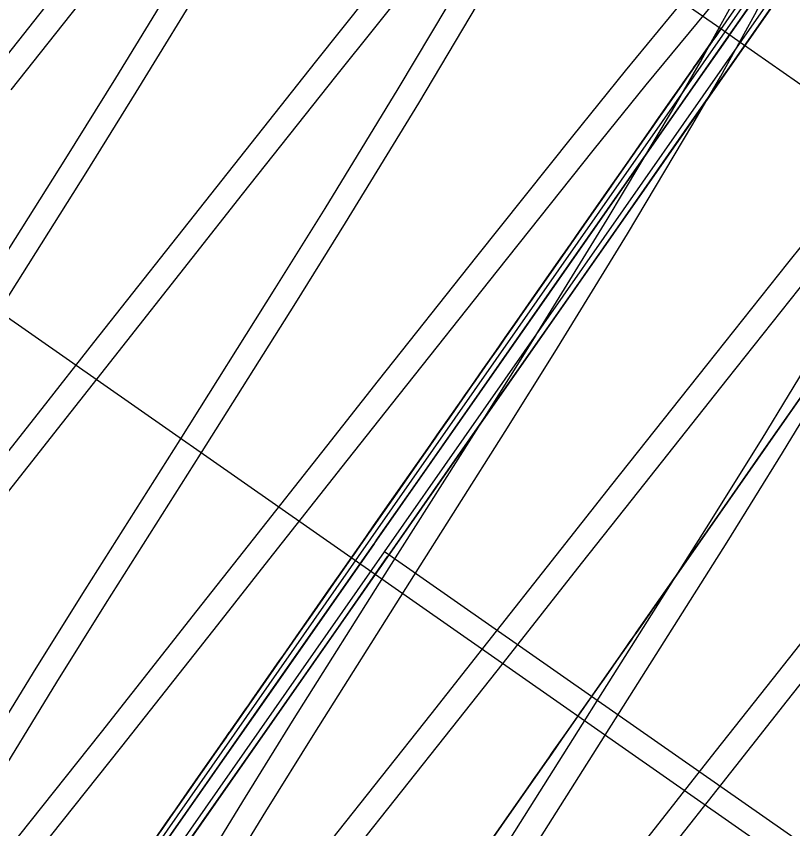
# Model space of a CAD drawing. Extents: x 1312564.2 to 1312581.5, y 1207298.4 to 1207352.6.
# Drawn here: x 1312566.97567 to 1312566.98588, y 1207332.54335 to 1207332.55403 of the extents above; entities that cross this region are included whole.
import ezdxf

# ---------------------------------------------------------------- set-up
doc = ezdxf.new("R2010")
doc.units = 0
for name, color, linetype in [('Level 15', 7, 'Continuous'), ('Level 22', 7, 'Continuous'), ('Level 62', 7, 'Continuous'), ('Level 8', 7, 'Continuous'), ('Level 9', 7, 'Continuous')]:
    doc.layers.add(name, color=color, linetype=linetype)

msp = doc.modelspace()

# ---------------------------------------------------------------- linework, layer by layer
at = {"layer": 'Level 15'}
msp.add_lwpolyline([(1312568.273895, 1207331.643248), (1312566.758182, 1207332.701895)], dxfattribs=at)
at = {"layer": 'Level 22'}
for p, q in [((1312566.984937, 1207332.553867), (1312566.97827, 1207332.558524)), ((1312566.985192, 1207332.553689), (1312566.984937, 1207332.553867)), ((1312566.99919, 1207332.54391), (1312566.985192, 1207332.553689)), ((1312566.984194, 1207332.552803), (1312566.984149, 1207332.552739)), ((1312566.983842, 1207332.552299), (1312566.983797, 1207332.552235)), ((1312566.983496, 1207332.551804), (1312566.983569, 1207332.551908)), ((1312566.983402, 1207332.551669), (1312566.983235, 1207332.55143)), ((1312566.983235, 1207332.55143), (1312566.982964, 1207332.551043)), ((1312566.98293, 1207332.550993), (1312566.982893, 1207332.550941)), ((1312566.982964, 1207332.551043), (1312566.98293, 1207332.550993)), ((1312566.98293, 1207332.550993), (1312566.982964, 1207332.551043)), ((1312566.982611, 1207332.550537), (1312566.982865, 1207332.550901)), ((1312566.982893, 1207332.550941), (1312566.982867, 1207332.550904)), ((1312566.981667, 1207332.549186), (1312566.981393, 1207332.548794)), ((1312566.981175, 1207332.548481), (1312566.981187, 1207332.548499)), ((1312566.980783, 1207332.547921), (1312566.981165, 1207332.548467)), ((1312566.981165, 1207332.548467), (1312566.981175, 1207332.548481)), ((1312566.980994, 1207332.548222), (1312566.980605, 1207332.547666)), ((1312566.980494, 1207332.547507), (1312566.980783, 1207332.547921)), ((1312566.980371, 1207332.547331), (1312566.980494, 1207332.547507)), ((1312566.979813, 1207332.546533), (1312566.980079, 1207332.546913)), ((1312566.979516, 1207332.546107), (1312566.979374, 1207332.545903)), ((1312566.978483, 1207332.544629), (1312566.978498, 1207332.54465)), ((1312566.978473, 1207332.544614), (1312566.978483, 1207332.544629))]:
    msp.add_line(p, q, dxfattribs=at)
for points in [[(1312566.983569, 1207332.551908), (1312566.983635, 1207332.552003), (1312566.983813, 1207332.552258), (1312566.983871, 1207332.552341), (1312566.983996, 1207332.55252), (1312566.984093, 1207332.552658), (1312566.984148, 1207332.552737), (1312566.984183, 1207332.552788), (1312566.984242, 1207332.552871), (1312566.984268, 1207332.552909), (1312566.98427, 1207332.552913), (1312566.984434, 1207332.553147), (1312566.984514, 1207332.553262), (1312566.984535, 1207332.553292), (1312566.984558, 1207332.553324), (1312566.984579, 1207332.553355), (1312566.984625, 1207332.55342), (1312566.984724, 1207332.553562), (1312566.984742, 1207332.553588), (1312566.984793, 1207332.553661), (1312566.984842, 1207332.553732), (1312566.984851, 1207332.553744), (1312566.984877, 1207332.553781), (1312566.984886, 1207332.553794), (1312566.984916, 1207332.553837), (1312566.984937, 1207332.553867)], [(1312566.984937, 1207332.553867), (1312566.984916, 1207332.553837), (1312566.984887, 1207332.553795), (1312566.984878, 1207332.553782), (1312566.984869, 1207332.553769), (1312566.984842, 1207332.553731), (1312566.98479, 1207332.553656), (1312566.984738, 1207332.553582), (1312566.984722, 1207332.553559), (1312566.984624, 1207332.553419), (1312566.984579, 1207332.553354), (1312566.98455, 1207332.553313), (1312566.984522, 1207332.553272)], [(1312566.984522, 1207332.553272), (1312566.984514, 1207332.553262), (1312566.984427, 1207332.553136)], [(1312566.984427, 1207332.553136), (1312566.984255, 1207332.552891), (1312566.984221, 1207332.552842), (1312566.984194, 1207332.552803)], [(1312566.984149, 1207332.552739), (1312566.984012, 1207332.552542), (1312566.983842, 1207332.552299)], [(1312566.983797, 1207332.552235), (1312566.983636, 1207332.552005), (1312566.98357, 1207332.55191), (1312566.983518, 1207332.551836), (1312566.983493, 1207332.5518), (1312566.983402, 1207332.551669)], [(1312566.982964, 1207332.551043), (1312566.983079, 1207332.551207), (1312566.983253, 1207332.551456), (1312566.983434, 1207332.551715), (1312566.983496, 1207332.551804)], [(1312566.982865, 1207332.550901), (1312566.982891, 1207332.550938), (1312566.98293, 1207332.550993)], [(1312566.982867, 1207332.550904), (1312566.982556, 1207332.550459), (1312566.982317, 1207332.550117)], [(1312566.981948, 1207332.549588), (1312566.982059, 1207332.549747), (1312566.982105, 1207332.549813), (1312566.98231, 1207332.550107), (1312566.982413, 1207332.550253), (1312566.982611, 1207332.550537)], [(1312566.982317, 1207332.550117), (1312566.982253, 1207332.550024), (1312566.982169, 1207332.549904)], [(1312566.982169, 1207332.549904), (1312566.982107, 1207332.549816), (1312566.982061, 1207332.54975), (1312566.982024, 1207332.549696), (1312566.981839, 1207332.549432), (1312566.981829, 1207332.549419), (1312566.981667, 1207332.549186)], [(1312566.981807, 1207332.549387), (1312566.981829, 1207332.549419), (1312566.981948, 1207332.549588)], [(1312566.981187, 1207332.548499), (1312566.981212, 1207332.548535), (1312566.981481, 1207332.54892), (1312566.981567, 1207332.549043), (1312566.981652, 1207332.549164), (1312566.981807, 1207332.549387)], [(1312566.981393, 1207332.548794), (1312566.981214, 1207332.548537), (1312566.981189, 1207332.548501), (1312566.981078, 1207332.548343), (1312566.980994, 1207332.548222)], [(1312566.980605, 1207332.547666), (1312566.980457, 1207332.547453), (1312566.980312, 1207332.547246), (1312566.980295, 1207332.547222), (1312566.980281, 1207332.547202), (1312566.979949, 1207332.546727), (1312566.9797, 1207332.546371), (1312566.979516, 1207332.546107)], [(1312566.980079, 1207332.546913), (1312566.980101, 1207332.546944), (1312566.980279, 1207332.547199), (1312566.980371, 1207332.547331)], [(1312566.979372, 1207332.545901), (1312566.979563, 1207332.546174), (1312566.979813, 1207332.546533)], [(1312566.979374, 1207332.545903), (1312566.979349, 1207332.545867), (1312566.979234, 1207332.545704), (1312566.979076, 1207332.545478), (1312566.979044, 1207332.545431), (1312566.978907, 1207332.545235), (1312566.978737, 1207332.544991)], [(1312566.979135, 1207332.545562), (1312566.979211, 1207332.545669), (1312566.979347, 1207332.545865), (1312566.979372, 1207332.545901)], [(1312566.978498, 1207332.54465), (1312566.978729, 1207332.54498), (1312566.978774, 1207332.545045), (1312566.979135, 1207332.545562)], [(1312566.978737, 1207332.544991), (1312566.978729, 1207332.54498), (1312566.978535, 1207332.544703), (1312566.9785, 1207332.544652)], [(1312566.9785, 1207332.544652), (1312566.978451, 1207332.544582), (1312566.978417, 1207332.544534), (1312566.978405, 1207332.544516), (1312566.978306, 1207332.544375), (1312566.978167, 1207332.544176), (1312566.978011, 1207332.543952), (1312566.977836, 1207332.543702), (1312566.977759, 1207332.543592), (1312566.977696, 1207332.543501), (1312566.977635, 1207332.543414), (1312566.977566, 1207332.543316), (1312566.977411, 1207332.543093), (1312566.977311, 1207332.54295), (1312566.977134, 1207332.542696), (1312566.97699, 1207332.542491), (1312566.976914, 1207332.542382), (1312566.976864, 1207332.54231), (1312566.976847, 1207332.542287), (1312566.97662, 1207332.541961)], [(1312566.976914, 1207332.542382), (1312566.976991, 1207332.542492), (1312566.977142, 1207332.542709), (1312566.97733, 1207332.542978), (1312566.977422, 1207332.543109), (1312566.977479, 1207332.543191), (1312566.977635, 1207332.543414), (1312566.977696, 1207332.543501), (1312566.977765, 1207332.5436), (1312566.977849, 1207332.54372), (1312566.97808, 1207332.544051), (1312566.978437, 1207332.544563), (1312566.978473, 1207332.544614)]]:
    msp.add_lwpolyline(points, dxfattribs=at)
at = {"layer": 'Level 62'}
msp.add_line((1312566.983117, 1207332.544725), (1312566.983118, 1207332.544725), dxfattribs=at)
for points in [[(1312566.975068, 1207332.550176), (1312566.976322, 1207332.552165), (1312566.976979, 1207332.553221), (1312566.97795, 1207332.554808), (1312566.978833, 1207332.55629), (1312566.979215, 1207332.556952), (1312566.979689, 1207332.557806), (1312566.979928, 1207332.558265), (1312566.980209, 1207332.558891), (1312566.980213, 1207332.559127), (1312566.980057, 1207332.559038), (1312566.979465, 1207332.558413), (1312566.978507, 1207332.557244), (1312566.977839, 1207332.556412), (1312566.976608, 1207332.554866), (1312566.975333, 1207332.553254)], [(1312566.975337, 1207332.549988), (1312566.976591, 1207332.551977), (1312566.977248, 1207332.553034), (1312566.978219, 1207332.55462), (1312566.979102, 1207332.556102), (1312566.979484, 1207332.556764), (1312566.979958, 1207332.557618), (1312566.980197, 1207332.558077), (1312566.980478, 1207332.558703), (1312566.980482, 1207332.558939), (1312566.980326, 1207332.55885), (1312566.979734, 1207332.558225), (1312566.978776, 1207332.557056), (1312566.978108, 1207332.556224), (1312566.976877, 1207332.554678), (1312566.975602, 1207332.553066)], [(1312566.975005, 1207332.543947), (1312566.975934, 1207332.545463), (1312566.976576, 1207332.546492), (1312566.977825, 1207332.548464), (1312566.979078, 1207332.550453), (1312566.979733, 1207332.551506), (1312566.980695, 1207332.55308), (1312566.981564, 1207332.554543), (1312566.981938, 1207332.555192), (1312566.982397, 1207332.556024), (1312566.982626, 1207332.556468), (1312566.982882, 1207332.557061), (1312566.982861, 1207332.557259), (1312566.982687, 1207332.557145), (1312566.982066, 1207332.556478), (1312566.981215, 1207332.555445), (1312566.980642, 1207332.554735), (1312566.979601, 1207332.55343), (1312566.978374, 1207332.55188), (1312566.977712, 1207332.551041), (1312566.976689, 1207332.549744), (1312566.976007, 1207332.548877), (1312566.974696, 1207332.547213)], [(1312566.975274, 1207332.543759), (1312566.976203, 1207332.545275), (1312566.976845, 1207332.546304), (1312566.978094, 1207332.548276), (1312566.979347, 1207332.550265), (1312566.980001, 1207332.551318), (1312566.980964, 1207332.552892), (1312566.981833, 1207332.554355), (1312566.982207, 1207332.555004), (1312566.982666, 1207332.555837), (1312566.982894, 1207332.55628), (1312566.983151, 1207332.556873), (1312566.983129, 1207332.557071), (1312566.982956, 1207332.556957), (1312566.982335, 1207332.55629), (1312566.981484, 1207332.555257), (1312566.980911, 1207332.554547), (1312566.97987, 1207332.553242), (1312566.978643, 1207332.551693), (1312566.977981, 1207332.550853), (1312566.976958, 1207332.549556), (1312566.976276, 1207332.548689), (1312566.974965, 1207332.547025)], [(1312566.984789, 1207332.553655), (1312566.985115, 1207332.554244), (1312566.985335, 1207332.554671), (1312566.985573, 1207332.555229), (1312566.985528, 1207332.55539), (1312566.98534, 1207332.555253), (1312566.984693, 1207332.554547), (1312566.98368, 1207332.553318), (1312566.982986, 1207332.552457), (1312566.981725, 1207332.550875), (1312566.980432, 1207332.549242), (1312566.979751, 1207332.548379), (1312566.978721, 1207332.547073), (1312566.978048, 1207332.546219), (1312566.976786, 1207332.544621), (1312566.975695, 1207332.543247)], [(1312566.985818, 1207332.555128), (1312566.985797, 1207332.555202), (1312566.985609, 1207332.555065), (1312566.984962, 1207332.554359), (1312566.983949, 1207332.55313), (1312566.983255, 1207332.552269), (1312566.981994, 1207332.550687), (1312566.980701, 1207332.549054), (1312566.98002, 1207332.548191), (1312566.97899, 1207332.546885), (1312566.978317, 1207332.546032), (1312566.977055, 1207332.544433), (1312566.975964, 1207332.543059)], [(1312566.978016, 1207332.542041), (1312566.978953, 1207332.543575), (1312566.979597, 1207332.544612), (1312566.980846, 1207332.546592), (1312566.982101, 1207332.548573), (1312566.982754, 1207332.549618), (1312566.983711, 1207332.551174), (1312566.98457, 1207332.552613), (1312566.984937, 1207332.553248), (1312566.985384, 1207332.554057), (1312566.985604, 1207332.554483), (1312566.985841, 1207332.555041), (1312566.985841, 1207332.555044)], [(1312566.982529, 1207332.549878), (1312566.983442, 1207332.551362), (1312566.984301, 1207332.552801), (1312566.984668, 1207332.553436), (1312566.984789, 1207332.553655)], [(1312566.983118, 1207332.544725), (1312566.983333, 1207332.545068), (1312566.98475, 1207332.547307), (1312566.98548, 1207332.548479), (1312566.986519, 1207332.550185), (1312566.987303, 1207332.551523), (1312566.98762, 1207332.552089), (1312566.987982, 1207332.552775), (1312566.98814, 1207332.553112), (1312566.988253, 1207332.553487), (1312566.988116, 1207332.553482), (1312566.987908, 1207332.553299), (1312566.987293, 1207332.552612), (1312566.986404, 1207332.551523), (1312566.985813, 1207332.550786), (1312566.984746, 1207332.549446), (1312566.9835, 1207332.547871), (1312566.982831, 1207332.547024), (1312566.981804, 1207332.545721), (1312566.981121, 1207332.544856), (1312566.979818, 1207332.543208)], [(1312566.98219, 1207332.542637), (1312566.983602, 1207332.54488), (1312566.985019, 1207332.547119), (1312566.985749, 1207332.548292), (1312566.986788, 1207332.549997), (1312566.987572, 1207332.551335), (1312566.987889, 1207332.551901), (1312566.988251, 1207332.552587), (1312566.988409, 1207332.552924), (1312566.988522, 1207332.553299), (1312566.988385, 1207332.553294), (1312566.988177, 1207332.553111), (1312566.987562, 1207332.552424), (1312566.986673, 1207332.551335), (1312566.986082, 1207332.550598), (1312566.985015, 1207332.549258), (1312566.983769, 1207332.547683), (1312566.9831, 1207332.546836), (1312566.982073, 1207332.545533), (1312566.98139, 1207332.544668), (1312566.980086, 1207332.54302)], [(1312566.985609, 1207332.542558), (1312566.986117, 1207332.543362), (1312566.987362, 1207332.545337), (1312566.988005, 1207332.546371), (1312566.988939, 1207332.547901), (1312566.989766, 1207332.549298), (1312566.990114, 1207332.549909), (1312566.99053, 1207332.550675), (1312566.990728, 1207332.551072), (1312566.990919, 1207332.551566), (1312566.990824, 1207332.551655), (1312566.990605, 1207332.551474), (1312566.989905, 1207332.550692), (1312566.988847, 1207332.54939), (1312566.988133, 1207332.548498), (1312566.986848, 1207332.546878), (1312566.985543, 1207332.545225), (1312566.984859, 1207332.544359), (1312566.983831, 1207332.543055)], [(1312566.986386, 1207332.543174), (1312566.987631, 1207332.545149), (1312566.988274, 1207332.546183), (1312566.989208, 1207332.547713), (1312566.990035, 1207332.549111), (1312566.990383, 1207332.549721), (1312566.990799, 1207332.550487), (1312566.990996, 1207332.550884), (1312566.991188, 1207332.551378), (1312566.991093, 1207332.551467), (1312566.990874, 1207332.551286), (1312566.990174, 1207332.550504), (1312566.989116, 1207332.549202), (1312566.988402, 1207332.54831), (1312566.987117, 1207332.54669), (1312566.985811, 1207332.545037), (1312566.985128, 1207332.544171), (1312566.9841, 1207332.542867)], [(1312566.977747, 1207332.542229), (1312566.978684, 1207332.543763), (1312566.979328, 1207332.544799), (1312566.980577, 1207332.54678), (1312566.981832, 1207332.548761), (1312566.982485, 1207332.549806), (1312566.982529, 1207332.549878)], [(1312566.981922, 1207332.542825), (1312566.983117, 1207332.544725)]]:
    msp.add_lwpolyline(points, dxfattribs=at)
at = {"layer": 'Level 8'}
msp.add_line((1312566.991923, 1207332.563867), (1312566.968636, 1207332.530532), dxfattribs=at)
for points in [[(1312566.981829, 1207332.549419), (1312566.981896, 1207332.549513), (1312566.981987, 1207332.549645), (1312566.982025, 1207332.549698), (1312566.982102, 1207332.549809), (1312566.98226, 1207332.550034), (1312566.982558, 1207332.550461), (1312566.982564, 1207332.55047), (1312566.982877, 1207332.550918), (1312566.982888, 1207332.550933), (1312566.982997, 1207332.55109), (1312566.983272, 1207332.551484), (1312566.983324, 1207332.551557), (1312566.983403, 1207332.551671), (1312566.983703, 1207332.552101), (1312566.983717, 1207332.552121), (1312566.983959, 1207332.552466), (1312566.984092, 1207332.552658), (1312566.984337, 1207332.553009), (1312566.984363, 1207332.553045), (1312566.984474, 1207332.553204), (1312566.984619, 1207332.553411), (1312566.984725, 1207332.553564), (1312566.984745, 1207332.553592), (1312566.98479, 1207332.553656), (1312566.984857, 1207332.553752), (1312566.984906, 1207332.553823), (1312566.984913, 1207332.553833), (1312566.984922, 1207332.553846), (1312566.984931, 1207332.553858), (1312566.984937, 1207332.553867), (1312566.984914, 1207332.553833), (1312566.984856, 1207332.55375), (1312566.984829, 1207332.553712), (1312566.984821, 1207332.553701), (1312566.984761, 1207332.553616), (1312566.984745, 1207332.553592), (1312566.984614, 1207332.553405), (1312566.984528, 1207332.553281), (1312566.984481, 1207332.553214), (1312566.984397, 1207332.553095), (1312566.984193, 1207332.552802), (1312566.984084, 1207332.552646), (1312566.984008, 1207332.552537), (1312566.983858, 1207332.552322), (1312566.983802, 1207332.552242), (1312566.983628, 1207332.551993), (1312566.983359, 1207332.551608), (1312566.983081, 1207332.55121), (1312566.983079, 1207332.551208), (1312566.983051, 1207332.551167), (1312566.982923, 1207332.550983), (1312566.982516, 1207332.550401), (1312566.982153, 1207332.549882), (1312566.982139, 1207332.549862), (1312566.982093, 1207332.549795), (1312566.981829, 1207332.549419)], [(1312566.979079, 1207332.545481), (1312566.979097, 1207332.545507), (1312566.979352, 1207332.545873), (1312566.979696, 1207332.546365), (1312566.980115, 1207332.546964), (1312566.980186, 1207332.547065), (1312566.980281, 1207332.547202), (1312566.980457, 1207332.547454), (1312566.980493, 1207332.547506), (1312566.980772, 1207332.547905), (1312566.981007, 1207332.54824), (1312566.981208, 1207332.548529), (1312566.981613, 1207332.549109), (1312566.981829, 1207332.549419)], [(1312566.981829, 1207332.549419), (1312566.981705, 1207332.549241), (1312566.981649, 1207332.54916), (1312566.981475, 1207332.548911)], [(1312566.981475, 1207332.548911), (1312566.981206, 1207332.548527), (1312566.981091, 1207332.548362), (1312566.980973, 1207332.548192), (1312566.980674, 1207332.547764), (1312566.980278, 1207332.547198), (1312566.9801, 1207332.546943), (1312566.980073, 1207332.546905), (1312566.979803, 1207332.546518), (1312566.979561, 1207332.546172), (1312566.979353, 1207332.545873), (1312566.978953, 1207332.545301), (1312566.978729, 1207332.54498), (1312566.978676, 1207332.544904), (1312566.978579, 1207332.544766), (1312566.978534, 1207332.544701), (1312566.978459, 1207332.544594), (1312566.9783, 1207332.544365), (1312566.978002, 1207332.54394), (1312566.977997, 1207332.543933), (1312566.977689, 1207332.543491), (1312566.977682, 1207332.543481), (1312566.977563, 1207332.543311)], [(1312566.977483, 1207332.543196), (1312566.977645, 1207332.543428), (1312566.977803, 1207332.543655), (1312566.977928, 1207332.543834), (1312566.978131, 1207332.544124), (1312566.978463, 1207332.544599), (1312566.978692, 1207332.544928), (1312566.978729, 1207332.54498), (1312566.978906, 1207332.545233), (1312566.978931, 1207332.545269), (1312566.979079, 1207332.545481)]]:
    msp.add_lwpolyline(points, dxfattribs=at)
at = {"layer": 'Level 9'}
for p, q in [((1312566.984992, 1207332.553828), (1312566.988716, 1207332.559159)), ((1312566.975693, 1207332.540517), (1312566.980335, 1207332.547161)), ((1312566.980571, 1207332.546951), (1312566.980513, 1207332.546991)), ((1312566.983237, 1207332.545088), (1312566.980571, 1207332.546951)), ((1312566.983035, 1207332.544798), (1312566.983034, 1207332.544797))]:
    msp.add_line(p, q, dxfattribs=at)
for points in [[(1312566.992983, 1207332.564719), (1312566.992783, 1207332.564858), (1312566.992572, 1207332.564556), (1312566.991944, 1207332.563658), (1312566.990923, 1207332.562195), (1312566.989542, 1207332.560218), (1312566.987848, 1207332.557794), (1312566.985899, 1207332.555004), (1312566.98505, 1207332.553788)], [(1312566.99565, 1207332.562856), (1312566.992983, 1207332.564719), (1312566.992771, 1207332.564416), (1312566.992144, 1207332.563518), (1312566.991122, 1207332.562056), (1312566.989741, 1207332.560079), (1312566.988047, 1207332.557654), (1312566.986099, 1207332.554865), (1312566.983962, 1207332.551805), (1312566.981709, 1207332.54858)], [(1312566.988774, 1207332.559119), (1312566.988774, 1207332.559119), (1312566.988774, 1207332.559119), (1312566.988774, 1207332.559119), (1312566.988774, 1207332.559119), (1312566.988774, 1207332.559119), (1312566.988774, 1207332.559119), (1312566.988769, 1207332.559113), (1312566.988765, 1207332.559107), (1312566.988763, 1207332.559103), (1312566.988757, 1207332.559095), (1312566.988545, 1207332.558791), (1312566.987514, 1207332.557316), (1312566.986714, 1207332.556171), (1312566.985924, 1207332.55504), (1312566.98505, 1207332.553788)], [(1312566.980513, 1207332.546991), (1312566.980513, 1207332.546991), (1312566.988894, 1207332.558989)], [(1312566.988951, 1207332.558948), (1312566.988951, 1207332.558948), (1312566.988951, 1207332.558947), (1312566.988951, 1207332.558947), (1312566.988951, 1207332.558947), (1312566.988951, 1207332.558947), (1312566.988951, 1207332.558947), (1312566.988951, 1207332.558947), (1312566.988951, 1207332.558947), (1312566.988951, 1207332.558947), (1312566.988951, 1207332.558947), (1312566.988948, 1207332.558943), (1312566.988943, 1207332.558936), (1312566.988939, 1207332.55893), (1312566.988934, 1207332.558924), (1312566.988932, 1207332.558921), (1312566.988724, 1207332.558623), (1312566.987701, 1207332.557159), (1312566.986896, 1207332.556005), (1312566.986113, 1207332.554885), (1312566.985211, 1207332.553593)], [(1312566.981962, 1207332.548942), (1312566.982883, 1207332.550261), (1312566.983646, 1207332.551354), (1312566.984531, 1207332.55262), (1312566.985238, 1207332.553633), (1312566.986131, 1207332.554911), (1312566.986927, 1207332.55605), (1312566.987723, 1207332.55719)], [(1312566.977298, 1207332.542691), (1312566.978052, 1207332.54377), (1312566.978962, 1207332.545074), (1312566.979782, 1207332.546247), (1312566.980373, 1207332.547093), (1312566.980379, 1207332.547101), (1312566.980382, 1207332.547106), (1312566.980385, 1207332.547111), (1312566.980389, 1207332.547117), (1312566.980393, 1207332.547122), (1312566.980398, 1207332.547129), (1312566.9804, 1207332.547132), (1312566.980402, 1207332.547135), (1312566.980406, 1207332.54714), (1312566.98095, 1207332.547919), (1312566.981762, 1207332.549082), (1312566.982683, 1207332.5504), (1312566.983445, 1207332.551492), (1312566.984331, 1207332.552759), (1312566.985038, 1207332.553771), (1312566.985931, 1207332.55505)], [(1312566.98505, 1207332.553788), (1312566.985027, 1207332.553756), (1312566.984325, 1207332.552751), (1312566.983437, 1207332.551479), (1312566.982679, 1207332.550394), (1312566.981763, 1207332.549084), (1312566.980947, 1207332.547915), (1312566.980409, 1207332.547145), (1312566.980404, 1207332.547138), (1312566.9804, 1207332.547132), (1312566.980395, 1207332.547125), (1312566.980392, 1207332.547121), (1312566.980388, 1207332.547115), (1312566.980384, 1207332.547109), (1312566.980381, 1207332.547105), (1312566.98038, 1207332.547103), (1312566.980376, 1207332.547098), (1312566.979785, 1207332.546252), (1312566.978961, 1207332.545072), (1312566.978056, 1207332.543777), (1312566.977307, 1207332.542704), (1312566.976412, 1207332.541424), (1312566.975751, 1207332.540476)], [(1312566.980335, 1207332.547161), (1312566.980335, 1207332.547161), (1312566.984992, 1207332.553828)], [(1312566.98505, 1207332.553788), (1312566.983762, 1207332.551945), (1312566.981509, 1207332.54872)], [(1312566.985211, 1207332.553593), (1312566.984516, 1207332.552598), (1312566.983622, 1207332.551319), (1312566.982871, 1207332.550245), (1312566.981965, 1207332.548947), (1312566.981142, 1207332.547769), (1312566.980584, 1207332.54697), (1312566.98058, 1207332.546965), (1312566.980578, 1207332.546962), (1312566.980576, 1207332.546959), (1312566.980572, 1207332.546953), (1312566.980568, 1207332.546947), (1312566.980565, 1207332.546943), (1312566.98056, 1207332.546936), (1312566.980557, 1207332.546931), (1312566.980551, 1207332.546923), (1312566.979985, 1207332.546112), (1312566.97916, 1207332.544932), (1312566.978256, 1207332.543638), (1312566.977507, 1207332.542566)], [(1312566.984376, 1207332.546717), (1312566.984376, 1207332.546717), (1312566.986629, 1207332.549942)], [(1312566.981827, 1207332.543069), (1312566.98239, 1207332.543875), (1312566.982449, 1207332.543959), (1312566.982475, 1207332.543997), (1312566.982652, 1207332.544249), (1312566.982674, 1207332.544281), (1312566.982725, 1207332.544355), (1312566.982877, 1207332.544572), (1312566.983041, 1207332.544807), (1312566.983096, 1207332.544885), (1312566.983235, 1207332.545084), (1312566.983418, 1207332.545347), (1312566.98344, 1207332.545378), (1312566.983633, 1207332.545655), (1312566.983735, 1207332.545801), (1312566.983809, 1207332.545906), (1312566.983821, 1207332.545923), (1312566.984012, 1207332.546197), (1312566.984632, 1207332.547084), (1312566.985538, 1207332.548382), (1312566.986289, 1207332.549456)], [(1312566.986313, 1207332.549491), (1312566.98555, 1207332.548398), (1312566.984628, 1207332.547079), (1312566.984035, 1207332.546229), (1312566.983997, 1207332.546175), (1312566.983817, 1207332.545917), (1312566.983798, 1207332.545891), (1312566.983756, 1207332.54583), (1312566.983595, 1207332.5456), (1312566.983427, 1207332.545359), (1312566.983376, 1207332.545286), (1312566.983237, 1207332.545088), (1312566.983035, 1207332.544798), (1312566.982842, 1207332.544523), (1312566.982709, 1207332.544331), (1312566.982656, 1207332.544256), (1312566.982644, 1207332.544239), (1312566.982469, 1207332.543988), (1312566.98183, 1207332.543074)], [(1312566.972371, 1207332.535214), (1312566.973406, 1207332.536694), (1312566.974204, 1207332.537837), (1312566.974997, 1207332.538973), (1312566.975892, 1207332.540253), (1312566.976597, 1207332.541263), (1312566.977484, 1207332.542532), (1312566.978245, 1207332.543622), (1312566.979164, 1207332.544937), (1312566.979978, 1207332.546102), (1312566.980554, 1207332.546928), (1312566.980558, 1207332.546933), (1312566.980562, 1207332.546939), (1312566.980566, 1207332.546945), (1312566.980571, 1207332.546951), (1312566.980574, 1207332.546955), (1312566.980578, 1207332.546962), (1312566.980583, 1207332.546968), (1312566.980587, 1207332.546974), (1312566.98115, 1207332.54778), (1312566.981962, 1207332.548942)], [(1312566.981509, 1207332.54872), (1312566.981509, 1207332.54872), (1312566.979217, 1207332.545439), (1312566.976964, 1207332.542214)], [(1312566.981709, 1207332.54858), (1312566.981709, 1207332.54858), (1312566.979417, 1207332.5453), (1312566.977164, 1207332.542074)], [(1312566.97213, 1207332.534991), (1312566.97213, 1207332.534991), (1312566.980513, 1207332.546991)], [(1312566.977164, 1207332.542074), (1312566.977164, 1207332.542074), (1312566.975027, 1207332.539015), (1312566.973078, 1207332.536226), (1312566.971385, 1207332.533801), (1312566.970003, 1207332.531824), (1312566.968982, 1207332.530361), (1312566.968355, 1207332.529464), (1312566.968143, 1207332.529161), (1312566.97081, 1207332.527298), (1312566.971021, 1207332.527601), (1312566.971649, 1207332.528499), (1312566.97267, 1207332.529961), (1312566.974051, 1207332.531938), (1312566.975745, 1207332.534363), (1312566.977694, 1207332.537152), (1312566.979831, 1207332.540212), (1312566.982084, 1207332.543437), (1312566.984376, 1207332.546717)], [(1312566.974855, 1207332.533088), (1312566.985059, 1207332.52596), (1312566.986031, 1207332.526712), (1312566.986307, 1207332.526951), (1312566.98755, 1207332.52803), (1312566.988536, 1207332.529039), (1312566.988873, 1207332.529384), (1312566.990025, 1207332.530798), (1312566.99027, 1207332.531146), (1312566.990563, 1207332.531564), (1312566.991449, 1207332.533033), (1312566.991668, 1207332.533478), (1312566.992216, 1207332.534589), (1312566.992876, 1207332.536231), (1312566.992877, 1207332.536235), (1312566.993442, 1207332.53796), (1312566.983237, 1207332.545088)]]:
    msp.add_lwpolyline(points, dxfattribs=at)

doc.saveas('drawing.dxf')
